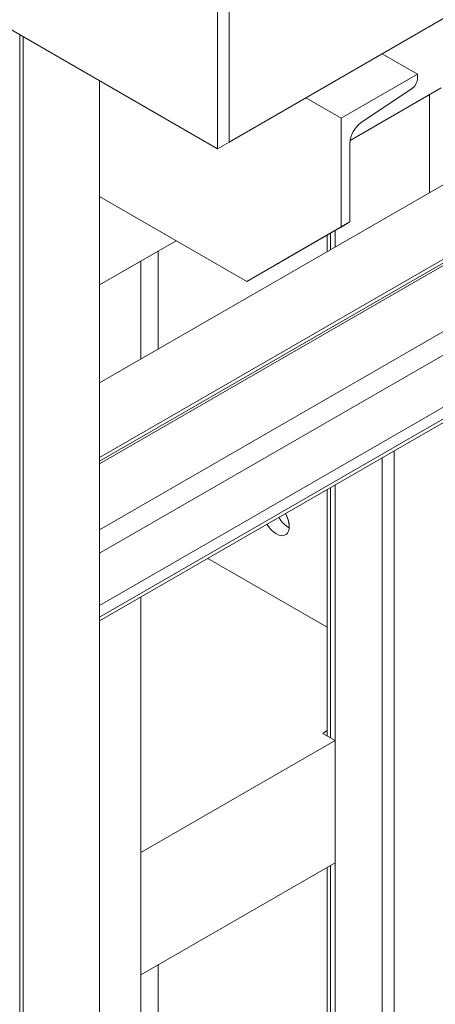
# Model space of a CAD drawing. Header units: millimetres. Extents: x 525 to 29324, y 175 to 20618.
# Tile 459 of 588: x 24625 to 24875, y 12911 to 13502. Entities that reach past the tile are written whole.
import ezdxf

# ---------------------------------------------------------------- set-up
doc = ezdxf.new("R2010")
doc.units = ezdxf.units.MM
doc.linetypes.add('SLD-Continua', pattern=[0])

msp = doc.modelspace()

# ---------------------------------------------------------------- linework, layer by layer
at = {"color": 7, "linetype": 'SLD-Continua', "lineweight": 18, "ltscale": 35}
for p, q in [((26105.09, 14210.32), (24750.98, 13428.8)), ((24531.78, 13547.15), (24743.91, 13424.72)), ((24750.98, 13428.8), (24750.98, 13526.8)), ((24750.98, 13428.8), (24750.98, 13526.8)), ((24743.91, 13424.72), (24743.91, 13522.72)), ((24625.24, 10821.16), (24625.24, 13493.21)), ((24627.24, 10820), (24627.24, 13492.06)), ((24864.12, 13469.61), (24842.9, 13481.86)), ((24864.12, 13469.61), (24818.16, 13443.09)), ((24864.12, 13467.31), (24864.12, 13469.61)), ((24673.2, 10846.53), (24673.2, 13465.53)), ((24823.6, 13429.74), (24878.26, 13461.28)), ((24823.6, 13429.74), (24878.26, 13461.28)), ((24823.6, 13429.74), (24878.26, 13461.28)), ((24823.6, 13429.74), (24878.26, 13461.28)), ((24823.6, 13429.74), (24878.26, 13461.28)), ((24818.16, 13443.09), (24796.94, 13455.33)), ((24823.6, 13429.74), (24871.19, 13457.2)), ((24823.6, 13429.74), (24871.19, 13457.2)), ((24823.6, 13429.74), (24871.19, 13457.2)), ((24823.6, 13429.74), (24871.19, 13457.2)), ((24823.6, 13429.74), (24871.19, 13457.2)), ((24830.29, 13440.52), (24860.54, 13460.77)), ((24871.19, 13398.41), (24871.19, 13457.2)), ((24871.19, 13398.41), (24871.19, 13457.2)), ((24871.19, 13398.41), (24871.19, 13457.2)), ((24871.19, 13398.41), (24871.19, 13457.2)), ((24871.19, 13398.41), (24871.19, 13457.2)), ((24818.16, 13443.09), (24818.16, 13377.76)), ((24743.91, 13424.72), (24750.98, 13428.8)), ((24823.46, 13380.82), (24823.46, 13428.02)), ((24888.04, 13408.13), (24673.2, 13284.14)), ((24761.59, 13345.07), (24673.2, 13396.09)), ((24823.46, 13380.82), (24782.58, 13357.2)), ((24818.16, 13377.76), (24823.46, 13380.82)), ((24761.59, 13345.07), (24818.16, 13377.76)), ((24782.02, 13356.87), (24809.84, 13372.93)), ((24809.55, 13372.75), (24807.55, 13371.6)), ((24809.79, 13372.89), (24809.79, 13362.97)), ((24809.79, 13372.89), (24809.79, 13362.97)), ((24809.79, 13372.89), (24809.79, 13362.97)), ((24809.79, 13372.89), (24809.79, 13362.97)), ((24809.79, 13372.89), (24809.79, 13362.97)), ((24809.84, 13372.93), (24809.82, 13372.94)), ((24811.16, 13373.68), (24811.14, 13373.7)), ((24811.84, 13374.1), (24811.84, 13364.15)), ((24811.84, 13374.1), (24811.84, 13364.15)), ((24811.84, 13374.1), (24811.84, 13364.15)), ((24811.84, 13374.1), (24811.84, 13364.15)), ((24811.84, 13374.1), (24811.84, 13364.15)), ((24814.62, 13375.71), (24814.62, 13365.76)), ((24814.62, 13375.71), (24814.62, 13365.76)), ((24814.62, 13375.71), (24814.62, 13365.76)), ((24814.62, 13375.71), (24814.62, 13365.76)), ((24814.62, 13375.71), (24814.62, 13365.76)), ((24673.2, 13342.93), (24719.25, 13369.51)), ((24673.2, 13342.93), (24719.25, 13369.51)), ((24673.2, 13342.93), (24719.25, 13369.51)), ((24673.2, 13342.93), (24719.25, 13369.51)), ((24673.2, 13342.93), (24719.25, 13369.51)), ((24807.55, 13371.6), (24761.59, 13345.07)), ((24887.31, 13362.82), (24673.2, 13239.25)), ((24887.65, 13360.85), (24673.2, 13237.08)), ((24708.36, 13363.23), (24708.36, 13304.43)), ((24708.36, 13363.23), (24708.36, 13304.43)), ((24708.36, 13363.23), (24708.36, 13304.43)), ((24708.36, 13363.23), (24708.36, 13304.43)), ((24708.36, 13363.23), (24708.36, 13304.43)), ((24673.2, 13235.56), (24887.83, 13359.43)), ((24673.2, 13342.93), (24697.95, 13357.22)), ((24673.2, 13342.93), (24697.95, 13357.22)), ((24673.2, 13342.93), (24697.95, 13357.22)), ((24673.2, 13342.93), (24697.95, 13357.22)), ((24673.2, 13342.93), (24697.95, 13357.22)), ((24697.95, 13298.42), (24697.95, 13357.22)), ((24697.95, 13298.42), (24697.95, 13357.22)), ((24697.95, 13298.42), (24697.95, 13357.22)), ((24697.95, 13298.42), (24697.95, 13357.22)), ((24697.95, 13298.42), (24697.95, 13357.22)), ((24782.02, 13356.87), (24782.01, 13356.87)), ((24884.49, 13317.85), (24673.2, 13195.9)), ((24887.98, 13305.77), (24673.2, 13181.81)), ((24885.51, 13272.99), (24673.2, 13150.45)), ((24884.49, 13265.36), (24673.2, 13143.41)), ((24884.78, 13263.36), (24673.2, 13141.25)), ((24849.98, 13243.27), (24849.98, 12369.61)), ((24849.98, 13243.27), (24849.98, 12369.61)), ((24849.98, 13243.27), (24849.98, 12369.61)), ((24842.9, 13239.19), (24842.9, 12636.49)), ((24842.9, 13239.19), (24842.9, 12636.49)), ((24842.9, 13239.19), (24842.9, 12636.49)), ((24809.79, 13220.08), (24809.79, 13072.11)), ((24809.79, 13220.08), (24809.79, 13072.11)), ((24809.79, 13220.08), (24809.79, 13072.11)), ((24809.79, 13220.08), (24809.79, 13072.11)), ((24809.79, 13220.08), (24809.79, 13072.11)), ((24811.84, 13221.26), (24811.84, 13070.92)), ((24811.84, 13221.26), (24811.84, 13070.92)), ((24811.84, 13221.26), (24811.84, 13070.92)), ((24811.84, 13221.26), (24811.84, 13070.92)), ((24811.84, 13221.26), (24811.84, 13070.92)), ((24814.62, 13222.87), (24814.62, 12652.83)), ((24814.62, 13222.87), (24814.62, 12652.83)), ((24814.62, 13222.87), (24814.62, 12652.83)), ((24814.62, 13222.87), (24814.62, 12652.83)), ((24814.62, 13222.87), (24814.62, 12652.83)), ((24738.16, 13178.74), (24809.79, 13137.4)), ((24738.16, 13178.74), (24809.79, 13137.4)), ((24738.16, 13178.74), (24809.79, 13137.4)), ((24738.16, 13178.74), (24809.79, 13137.4)), ((24738.16, 13178.74), (24809.79, 13137.4)), ((24697.95, 12585.49), (24697.95, 13155.53)), ((24697.95, 12585.49), (24697.95, 13155.53)), ((24697.95, 12585.49), (24697.95, 13155.53)), ((24697.95, 12585.49), (24697.95, 13155.53)), ((24697.95, 12585.49), (24697.95, 13155.53)), ((24809.79, 13075.27), (24807.27, 13073.56)), ((24809.79, 13075.27), (24807.27, 13073.56)), ((24809.79, 13075.27), (24807.27, 13073.56)), ((24809.79, 13075.27), (24807.27, 13073.56)), ((24809.79, 13075.27), (24807.27, 13073.56)), ((24807.27, 13073.56), (24814.62, 13069.32)), ((24807.27, 13073.56), (24814.62, 13069.32)), ((24807.27, 13073.56), (24814.62, 13069.32)), ((24807.27, 13073.56), (24814.62, 13069.32)), ((24807.27, 13073.56), (24814.62, 13069.32)), ((24814.62, 13069.32), (24697.95, 13001.98)), ((24814.62, 13069.32), (24697.95, 13001.98)), ((24814.62, 13069.32), (24697.95, 13001.98)), ((24814.62, 13069.32), (24697.95, 13001.98)), ((24814.62, 13069.32), (24697.95, 13001.98)), ((24814.62, 13069.32), (24814.62, 12995.82)), ((24814.62, 13069.32), (24814.62, 12995.82)), ((24814.62, 13069.32), (24814.62, 12995.82)), ((24814.62, 13069.32), (24814.62, 12995.82)), ((24814.62, 13069.32), (24814.62, 12995.82)), ((24697.95, 12928.48), (24697.95, 13001.98)), ((24697.95, 12928.48), (24697.95, 13001.98)), ((24697.95, 12928.48), (24697.95, 13001.98)), ((24697.95, 12928.48), (24697.95, 13001.98)), ((24697.95, 12928.48), (24697.95, 13001.98)), ((24814.62, 12995.82), (24697.95, 12928.48)), ((24814.62, 12995.82), (24697.95, 12928.48)), ((24814.62, 12995.82), (24697.95, 12928.48)), ((24814.62, 12995.82), (24697.95, 12928.48)), ((24814.62, 12995.82), (24697.95, 12928.48)), ((24811.84, 12994.21), (24811.84, 12654.44)), ((24811.84, 12994.21), (24811.84, 12654.44)), ((24811.84, 12994.21), (24811.84, 12654.44)), ((24811.84, 12994.21), (24811.84, 12654.44)), ((24811.84, 12994.21), (24811.84, 12654.44)), ((24809.79, 12993.03), (24809.79, 12657.29)), ((24809.79, 12993.03), (24809.79, 12657.29)), ((24809.79, 12993.03), (24809.79, 12657.29)), ((24809.79, 12993.03), (24809.79, 12657.29)), ((24809.79, 12993.03), (24809.79, 12657.29)), ((24708.36, 12934.49), (24708.36, 12714.12)), ((24708.36, 12934.49), (24708.36, 12714.12)), ((24708.36, 12934.49), (24708.36, 12714.12)), ((24708.36, 12934.49), (24708.36, 12714.12)), ((24708.36, 12934.49), (24708.36, 12714.12))]:
    msp.add_line(p, q, dxfattribs=at)
at = {"color": 7, "linetype": 'SLD-Continua', "lineweight": 18, "ltscale": 35, "flags": 128}
for points in [[(24784.73, 13205.62), (24785.12, 13204.91), (24785.94, 13203.14), (24786.55, 13201.34), (24786.92, 13199.57), (24787.04, 13197.89), (24786.92, 13196.36), (24786.55, 13195.02), (24785.94, 13193.92), (24785.12, 13193.09), (24784.11, 13192.56), (24782.95, 13192.35), (24781.67, 13192.45), (24780.31, 13192.88), (24778.92, 13193.61), (24777.53, 13194.62), (24776.21, 13195.89), (24774.98, 13197.36), (24773.89, 13198.99), (24773.73, 13199.27), (24773.89, 13198.99), (24774.98, 13197.36), (24776.21, 13195.89), (24777.53, 13194.62), (24778.92, 13193.61), (24780.31, 13192.88), (24781.67, 13192.45), (24782.95, 13192.35), (24784.11, 13192.56), (24785.12, 13193.09), (24785.94, 13193.92), (24786.55, 13195.02), (24786.92, 13196.36), (24787.04, 13197.89), (24786.92, 13199.57), (24786.55, 13201.34), (24785.94, 13203.14), (24785.12, 13204.91), (24784.73, 13205.62)], [(24784.73, 13205.62), (24785.12, 13204.91), (24785.94, 13203.14), (24786.55, 13201.34), (24786.92, 13199.57), (24787.04, 13197.89), (24786.92, 13196.36), (24786.55, 13195.02), (24785.94, 13193.92), (24785.12, 13193.09), (24784.11, 13192.56), (24782.95, 13192.35), (24781.67, 13192.45), (24780.31, 13192.88), (24778.92, 13193.61), (24777.53, 13194.62), (24776.21, 13195.89), (24774.98, 13197.36), (24773.89, 13198.99), (24773.73, 13199.27), (24773.89, 13198.99), (24774.98, 13197.36), (24776.21, 13195.89), (24777.53, 13194.62), (24778.92, 13193.61), (24780.31, 13192.88), (24781.67, 13192.45), (24782.95, 13192.35), (24784.11, 13192.56), (24785.12, 13193.09), (24785.94, 13193.92), (24786.55, 13195.02), (24786.92, 13196.36), (24787.04, 13197.89), (24786.92, 13199.57), (24786.55, 13201.34), (24785.94, 13203.14), (24785.12, 13204.91), (24784.73, 13205.62)], [(24773.73, 13199.27), (24773.89, 13198.99), (24774.98, 13197.36), (24776.21, 13195.89), (24777.53, 13194.62), (24778.92, 13193.61), (24780.31, 13192.88), (24781.67, 13192.45), (24782.95, 13192.35), (24784.11, 13192.56), (24785.12, 13193.09), (24785.94, 13193.92), (24786.55, 13195.02), (24786.92, 13196.36), (24787.04, 13197.89)]]:
    msp.add_lwpolyline(points, dxfattribs=at)
at = {"color": 7, "linetype": 'SLD-Continua', "lineweight": 18, "ltscale": 1225}
for centre, radius, start, end in [((24855.59, 13467.72), 8.54, 305.42736, 357.21482), ((24839.74, 13427.23), 16.3, 125.42736, 177.21482), ((24794.05, 13210.36), 14.99, 207.88044, 242.01191), ((24794.05, 13210.36), 14.99, 207.88044, 242.01191), ((24794.05, 13210.36), 14.99, 207.88044, 242.01191), ((24794.05, 13210.36), 14.99, 207.88044, 242.01191), ((24794.05, 13210.36), 14.99, 207.88044, 242.01191), ((24770.88, 13197.27), 16.17, 2.22537, 31.09533)]:
    msp.add_arc(centre, radius, start, end, dxfattribs=at)
for centre, major_axis, start_param, end_param in [((24805.66, 13370.51), (5.5, 3.18), 5.497654, 6.988619), ((24790.01, 13361.49), (10.5, 6.06), 2.356061, 3.847026)]:
    msp.add_ellipse(centre, major_axis=major_axis, ratio=0.000231, start_param=start_param, end_param=end_param, dxfattribs=at)

doc.saveas('drawing.dxf')
